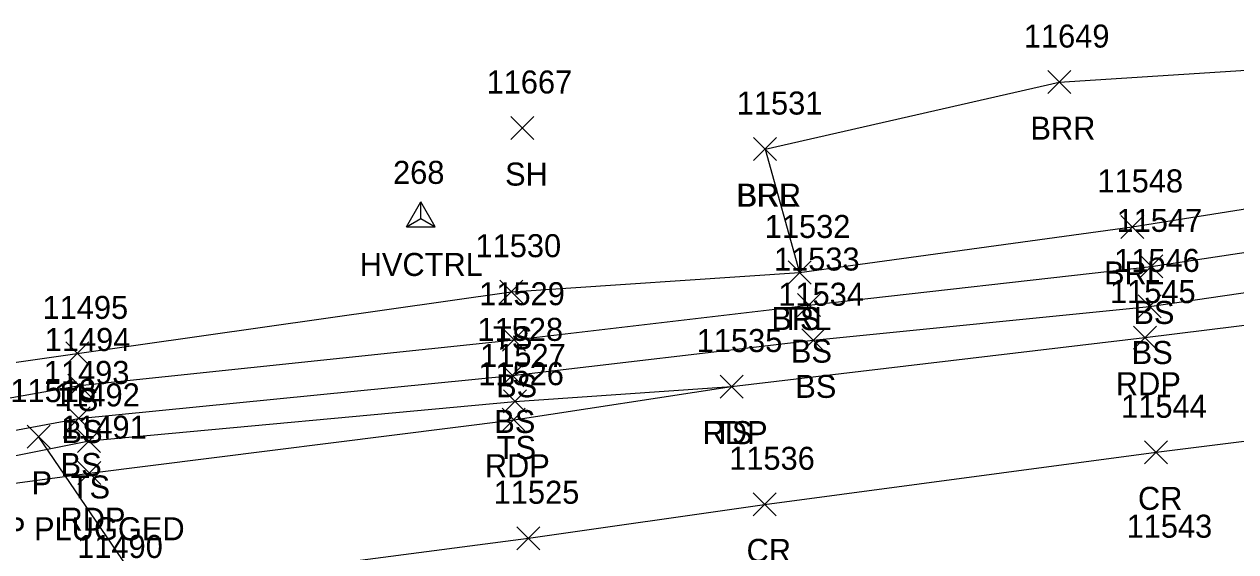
# Model space of a CAD drawing. Extents: x 1439173 to 1457902, y 641926 to 659889.
# Drawn here: x 1448144 to 1448249.2, y 648492.8 to 648538.6 of the extents above; entities that cross this region are included whole.
import ezdxf

# ---------------------------------------------------------------- set-up
doc = ezdxf.new("R2010")
doc.units = 0
for name, color, linetype in [('C_A', 7, 'Continuous'), ('C_I', 7, 'Continuous'), ('CPSM', 7, 'Continuous'), ('D_A', 7, 'Continuous'), ('D_C', 7, 'Continuous'), ('D_I', 7, 'Continuous'), ('D_TIC', 7, 'Continuous'), ('DCP', 7, 'Continuous'), ('L_A', 7, 'Continuous'), ('L_I', 7, 'Continuous'), ('L_TIC', 7, 'Continuous'), ('LABL', 7, 'Continuous'), ('LELB', 7, 'Continuous'), ('P_A', 7, 'Continuous'), ('P_I', 7, 'Continuous'), ('P_TIC', 7, 'Continuous'), ('PET', 7, 'Continuous'), ('PRC', 7, 'Continuous')]:
    doc.layers.add(name, color=color, linetype=linetype)

msp = doc.modelspace()

# ---------------------------------------------------------------- linework, layer by layer
at = {"layer": 'CPSM'}
for p, q in [((1448177.22, 648521.06), (1448178.47, 648523.22)), ((1448179.72, 648521.06), (1448178.47, 648523.22)), ((1448178.47, 648521.78), (1448178.47, 648523.22)), ((1448177.22, 648521.06), (1448178.47, 648521.78)), ((1448178.47, 648521.78), (1448178.47, 648521.78)), ((1448178.47, 648521.78), (1448179.72, 648521.06)), ((1448177.22, 648521.06), (1448179.72, 648521.06))]:
    msp.add_line(p, q, dxfattribs=at)
at = {"layer": 'D_TIC'}
for points in [[(1448144.28, 648501.82), (1448146.28, 648503.82)], [(1448146.28, 648501.82), (1448144.28, 648503.82)]]:
    msp.add_lwpolyline(points, dxfattribs=at)
at = {"layer": 'DCP'}
msp.add_lwpolyline([(1448162.58, 648477.4), (1448145.28, 648502.82)], dxfattribs=at)
at = {"layer": 'L_TIC'}
for points in [[(1448232.92, 648532.62), (1448234.92, 648534.62)], [(1448234.92, 648532.62), (1448232.92, 648534.62)], [(1448186.3, 648528.63), (1448188.3, 648530.63)], [(1448188.3, 648528.63), (1448186.3, 648530.63)], [(1448207.37, 648526.8), (1448209.37, 648528.8)], [(1448209.37, 648526.8), (1448207.37, 648528.8)], [(1448207.37, 648526.8), (1448209.37, 648528.8)], [(1448209.37, 648526.8), (1448207.37, 648528.8)], [(1448239.25, 648520.04), (1448241.25, 648522.04)], [(1448241.25, 648520.04), (1448239.25, 648522.04)], [(1448240.91, 648516.61), (1448242.91, 648518.61)], [(1448242.91, 648516.61), (1448240.91, 648518.61)], [(1448210.36, 648516.08), (1448212.36, 648518.08)], [(1448212.36, 648516.08), (1448210.36, 648518.08)], [(1448210.36, 648516.08), (1448212.36, 648518.08)], [(1448212.36, 648516.08), (1448210.36, 648518.08)], [(1448185.33, 648514.41), (1448187.33, 648516.41)], [(1448187.33, 648514.41), (1448185.33, 648516.41)], [(1448211.17, 648513.25), (1448213.17, 648515.25)], [(1448213.17, 648513.25), (1448211.17, 648515.25)], [(1448240.76, 648513.13), (1448242.76, 648515.13)], [(1448242.76, 648513.13), (1448240.76, 648515.13)], [(1448185.57, 648510.24), (1448187.57, 648512.24)], [(1448187.57, 648510.24), (1448185.57, 648512.24)], [(1448211.55, 648510.19), (1448213.55, 648512.19)], [(1448213.55, 648510.19), (1448211.55, 648512.19)], [(1448147.64, 648509.05), (1448149.64, 648511.05)], [(1448149.64, 648509.05), (1448147.64, 648511.05)], [(1448185.41, 648507.14), (1448187.41, 648509.14)], [(1448187.41, 648507.14), (1448185.41, 648509.14)], [(1448147.83, 648506.26), (1448149.83, 648508.26)], [(1448149.83, 648506.26), (1448147.83, 648508.26)], [(1448204.46, 648506.17), (1448206.46, 648508.17)], [(1448206.46, 648506.17), (1448204.46, 648508.17)], [(1448185.65, 648504.88), (1448187.65, 648506.88)], [(1448187.65, 648504.88), (1448185.65, 648506.88)], [(1448147.75, 648503.4), (1448149.75, 648505.4)], [(1448149.75, 648503.4), (1448147.75, 648505.4)], [(1448148.66, 648501.45), (1448150.66, 648503.45)], [(1448150.66, 648501.45), (1448148.66, 648503.45)]]:
    msp.add_lwpolyline(points, dxfattribs=at)
at = {"layer": 'LABL'}
for points in [[(1448208.37, 648527.8), (1448233.92, 648533.62), (1448258.72, 648535.2), (1448289.66, 648537.97)], [(1448208.37, 648527.8), (1448211.36, 648517.08), (1448240.25, 648521.04), (1448284.84, 648528.15)]]:
    msp.add_lwpolyline(points, dxfattribs=at)
at = {"layer": 'LELB'}
for points in [[(1447974.79, 648514.27), (1447977.79, 648503.25), (1447978.44, 648501.88), (1447990.42, 648490.7), (1448009.05, 648484.59), (1448043.98, 648489.14), (1448066.37, 648493.79), (1448105.42, 648499.57), (1448148.83, 648507.26), (1448186.57, 648511.24), (1448212.17, 648514.25), (1448241.91, 648517.61), (1448286.19, 648524.28)], [(1447971.97, 648514.34), (1447974.56, 648502.45), (1447974.98, 648501.69), (1447977.18, 648501.3), (1447988.98, 648489.26), (1448008.74, 648483.29), (1448043.88, 648487.98), (1448066.87, 648490), (1448106.31, 648496.52), (1448148.75, 648504.4), (1448186.41, 648508.14), (1448212.55, 648511.19), (1448241.76, 648514.13), (1448286.55, 648520.68)], [(1448045.94, 648493), (1448064.84, 648498.42), (1448105.08, 648503.82), (1448148.64, 648510.05), (1448186.33, 648515.41), (1448211.36, 648517.08)], [(1448106.74, 648493.88), (1448149.66, 648502.45), (1448186.65, 648505.88), (1448205.46, 648507.17)]]:
    msp.add_lwpolyline(points, dxfattribs=at)
at = {"layer": 'P_TIC'}
for points in [[(1448240.35, 648510.42), (1448242.35, 648512.42)], [(1448242.35, 648510.42), (1448240.35, 648512.42)], [(1448204.46, 648506.17), (1448206.46, 648508.17)], [(1448206.46, 648506.17), (1448204.46, 648508.17)], [(1448185.54, 648503.29), (1448187.54, 648505.29)], [(1448187.54, 648503.29), (1448185.54, 648505.29)], [(1448241.32, 648500.46), (1448243.32, 648502.46)], [(1448243.32, 648500.46), (1448241.32, 648502.46)], [(1448148.69, 648498.65), (1448150.69, 648500.65)], [(1448150.69, 648498.65), (1448148.69, 648500.65)], [(1448207.33, 648495.94), (1448209.33, 648497.94)], [(1448209.33, 648495.94), (1448207.33, 648497.94)], [(1448186.82, 648492.99), (1448188.82, 648494.99)], [(1448188.82, 648492.99), (1448186.82, 648494.99)]]:
    msp.add_lwpolyline(points, dxfattribs=at)
at = {"layer": 'PET'}
msp.add_lwpolyline([(1447964.44, 648514.86), (1447967.87, 648500.91), (1447986.34, 648481.78), (1448008.56, 648479.78), (1448043.43, 648485.02), (1448066.78, 648488.07), (1448106.74, 648493.88), (1448149.69, 648499.65), (1448186.54, 648504.29), (1448205.46, 648507.17), (1448241.35, 648511.42), (1448286.77, 648517.05)], dxfattribs=at)
at = {"layer": 'PRC'}
msp.add_lwpolyline([(1447970.56, 648463.48), (1447981.87, 648464.48), (1448009.33, 648468.53), (1448043.06, 648473.29), (1448068.17, 648477.13), (1448107.83, 648482.64), (1448151.74, 648489.28), (1448187.82, 648493.99), (1448208.33, 648496.94), (1448242.32, 648501.46), (1448287.99, 648507.17)], dxfattribs=at)

# ---------------------------------------------------------------- texts
at = {"layer": 'C_A'}
msp.add_text('HVCTRL', height=2, dxfattribs=at).set_placement((1448173.16, 648516.78))
at = {"layer": 'C_I'}
msp.add_text('268', height=2, dxfattribs=at).set_placement((1448176.06, 648524.78))
at = {"layer": 'D_A'}
msp.add_text('P', height=2, dxfattribs=at).set_placement((1448144.66, 648497.82))
at = {"layer": 'D_C'}
msp.add_text('15" CPEP PLUGGED', height=2, dxfattribs=at).set_placement((1448132.19, 648493.82))
at = {"layer": 'D_I'}
msp.add_text('11518', height=2, dxfattribs=at).set_placement((1448142.83, 648505.82))
at = {"layer": 'L_A'}
for s, p in [('BRR', (1448231.41, 648528.62)), ('SH', (1448185.79, 648524.63)), ('BRR', (1448205.85, 648522.8)), ('BRL', (1448205.91, 648522.8)), ('BRL', (1448237.8, 648516.04)), ('BS', (1448240.35, 648512.61)), ('BRL', (1448208.91, 648512.08)), ('TS', (1448209.77, 648512.08)), ('TS', (1448184.74, 648510.41)), ('BS', (1448210.61, 648509.25)), ('BS', (1448240.2, 648509.13)), ('BS', (1448185.01, 648506.24)), ('BS', (1448210.99, 648506.19)), ('TS', (1448147.05, 648505.05)), ('BS', (1448184.85, 648503.14)), ('BS', (1448147.27, 648502.26)), ('TS', (1448203.86, 648502.17)), ('TS', (1448185.06, 648500.88)), ('BS', (1448147.19, 648499.4)), ('TS', (1448148.07, 648497.45))]:
    msp.add_text(s, height=2, dxfattribs=at).set_placement(p)
at = {"layer": 'L_I'}
for s, p in [('11649', (1448230.84, 648536.62)), ('11667', (1448184.18, 648532.63)), ('11531', (1448205.91, 648530.8)), ('11531', (1448205.91, 648530.8)), ('11548', (1448237.23, 648524.04)), ('11532', (1448208.34, 648520.08)), ('11532', (1448208.34, 648520.08)), ('11547', (1448238.89, 648520.61)), ('11530', (1448183.22, 648518.41)), ('11533', (1448209.14, 648517.25)), ('11546', (1448238.68, 648517.13)), ('11529', (1448183.54, 648514.24)), ('11534', (1448209.52, 648514.19)), ('11495', (1448145.62, 648513.05)), ('11494', (1448145.81, 648510.26)), ('11528', (1448183.39, 648511.14)), ('11535', (1448202.43, 648510.17)), ('11527', (1448183.62, 648508.88)), ('11493', (1448145.73, 648507.4)), ('11492', (1448146.63, 648505.45))]:
    msp.add_text(s, height=2, dxfattribs=at).set_placement(p)
at = {"layer": 'P_A'}
for s, p in [('RDP', (1448238.83, 648506.42)), ('RDP', (1448202.94, 648502.17)), ('RDP', (1448184.03, 648499.29)), ('CR', (1448240.75, 648496.46)), ('RDP', (1448147.18, 648494.65)), ('CR', (1448206.76, 648491.94))]:
    msp.add_text(s, height=2, dxfattribs=at).set_placement(p)
at = {"layer": 'P_I'}
for s, p in [('11545', (1448238.32, 648514.42)), ('11535', (1448202.43, 648510.17)), ('11526', (1448183.46, 648507.29)), ('11544', (1448239.29, 648504.46)), ('11491', (1448147.23, 648502.65)), ('11536', (1448205.25, 648499.94)), ('11525', (1448184.8, 648496.99)), ('11543', (1448239.76, 648494.04)), ('11490', (1448148.63, 648492.28))]:
    msp.add_text(s, height=2, dxfattribs=at).set_placement(p)

doc.saveas('drawing.dxf')
